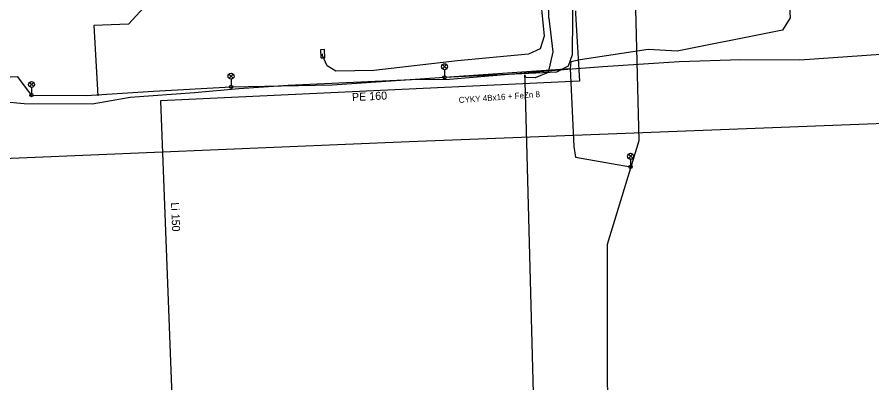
# Model space of a CAD drawing. Extents: x -736911 to -735381, y -1119567 to -1117933.
# Drawn here: x -736433.3 to -736326.5, y -1119032.4 to -1118986.7 of the extents above; entities that cross this region are included whole.
import ezdxf

# ---------------------------------------------------------------- set-up
doc = ezdxf.new("R2010")
doc.units = 0
for name, color, linetype in [('HUP', 7, 'Continuous'), ('Kabelové vedení VN', 7, 'Continuous'), ('Kabelové vedení VO', 7, 'Continuous'), ('Osa trasy kynety', 7, 'Continuous'), ('Podz_ teplovodní potrubí', 7, 'Continuous'), ('Popis VO', 7, 'Continuous'), ('Popis vodovodních řadů', 7, 'Continuous'), ('Povrchové znaky VO', 7, 'Continuous'), ('STL plynovod', 7, 'Continuous'), ('Vod přípojky-voda pitná', 7, 'Continuous')]:
    doc.layers.add(name, color=color, linetype=linetype)

msp = doc.modelspace()

# ---------------------------------------------------------------- linework, layer by layer
at = {"layer": 'HUP'}
msp.add_lwpolyline([(-736395.42, -1118990.82), (-736395.37, -1118991.82), (-736394.87, -1118991.79), (-736394.92, -1118990.79)], close=True, dxfattribs=at)
at = {"layer": 'Kabelové vedení VN'}
msp.add_lwpolyline([(-736325.4, -1118991.4), (-736335.52, -1118992.1), (-736342.91, -1118992.05), (-736350.6, -1118992.32), (-736360.12, -1118992.95), (-736365.06, -1118993.29), (-736379.3, -1118994.52), (-736384.02, -1118994.57), (-736399.43, -1118995.28), (-736405.62, -1118995.67), (-736411.13, -1118996.16), (-736419.17, -1118996.74), (-736423.92, -1118997.59), (-736432.45, -1118997.53), (-736440.6, -1118996.79), (-736447.01, -1118996.3), (-736457.94, -1118997), (-736459.37, -1118997.34), (-736461.19, -1118998.92), (-736462.71, -1119003.37), (-736463.5, -1119006.46)], dxfattribs=at)
at = {"layer": 'Kabelové vedení VO'}
for p, q in [((-736379.91, -1118994.24), (-736364.23, -1118993.14)), ((-736431.51, -1118996.46), (-736433.21, -1118994.19))]:
    msp.add_line(p, q, dxfattribs=at)
for points in [[(-736415.77, -1118953.64), (-736414.69, -1118976.38), (-736414.57, -1118982.32), (-736419.38, -1118987.61), (-736423.72, -1118987.77)], [(-736431.51, -1118996.46), (-736424.69, -1118996.49), (-736416.29, -1118995.96), (-736406.58, -1118995.43), (-736393.94, -1118995.16), (-736379.91, -1118994.24), (-736365.89, -1118993.55), (-736364.42, -1118992.82), (-736363.91, -1118991.4), (-736363.86, -1118982.02), (-736364.33, -1118971.92)], [(-736337.03, -1118981.78), (-736336.75, -1118986.8), (-736337.69, -1118988.36), (-736339.35, -1118988.68), (-736350.84, -1118990.96), (-736354.48, -1118990.76), (-736362.97, -1118992.07), (-736364.14, -1118992.31), (-736364.23, -1118993.14)], [(-736423.72, -1118987.77), (-736423.22, -1118996.55)], [(-736364.23, -1118993.14), (-736363.76, -1119002.86), (-736363.54, -1119004.21), (-736356.67, -1119005.42)], [(-736433.21, -1118994.19), (-736462.4, -1118995.5)]]:
    msp.add_lwpolyline(points, dxfattribs=at)
at = {"layer": 'Osa trasy kynety'}
for points in [[(-736360.63, -1119110.81), (-736360.74, -1119088.45), (-736359.46, -1119086.5), (-736359.55, -1119015.08), (-736355.59, -1119002.11), (-736356.44, -1118969.25), (-736358.75, -1118911.99), (-736361.9, -1118842.3)], [(-736366.87, -1118986.87), (-736367.44, -1118961.87), (-736368.97, -1118922.03), (-736370.92, -1118922.26)], [(-736366.87, -1118986.87), (-736366.38, -1118991.05), (-736366.98, -1118993.64), (-736368.57, -1118994.3), (-736369.75, -1118994.26), (-736369.89, -1118993.93)], [(-736364.32, -1119093.33), (-736367.37, -1119086.88), (-736369.62, -1119002.37), (-736369.84, -1118994.75), (-736369.89, -1118993.93)]]:
    msp.add_lwpolyline(points, dxfattribs=at)
at = {"layer": 'Podz_ teplovodní potrubí'}
msp.add_lwpolyline([(-736283.83, -1118998.41), (-736384.34, -1119002.28), (-736479.83, -1119006.28), (-736560.18, -1118962.46)], dxfattribs=at)
at = {"layer": 'Povrchové znaky VO'}
for p, q in [((-736380.17, -1118993.18), (-736379.65, -1118992.65)), ((-736379.64, -1118993.18), (-736380.17, -1118992.65)), ((-736379.91, -1118993.29), (-736379.91, -1118994.04)), ((-736406.84, -1118994.37), (-736406.32, -1118993.84)), ((-736406.31, -1118994.36), (-736406.84, -1118993.84)), ((-736406.58, -1118994.48), (-736406.58, -1118995.23)), ((-736431.77, -1118995.4), (-736431.25, -1118994.87)), ((-736431.24, -1118995.4), (-736431.77, -1118994.87)), ((-736431.51, -1118995.51), (-736431.51, -1118996.26)), ((-736356.93, -1119004.36), (-736356.41, -1119003.83)), ((-736356.4, -1119004.35), (-736356.93, -1119003.83)), ((-736356.67, -1119004.47), (-736356.67, -1119005.22))]:
    msp.add_line(p, q, dxfattribs=at)
for centre, radius in [((-736379.91, -1118992.92), 0.375), ((-736431.51, -1118995.14), 0.375), ((-736406.58, -1118994.1), 0.375), ((-736379.91, -1118994.24), 0.2), ((-736406.58, -1118995.43), 0.2), ((-736431.51, -1118996.46), 0.2), ((-736356.67, -1119004.09), 0.375), ((-736356.67, -1119005.42), 0.2)]:
    msp.add_circle(centre, radius, dxfattribs=at)
at = {"layer": 'STL plynovod'}
for points in [[(-736369.33, -1118971.12), (-736369.32, -1118971.41), (-736368.07, -1118982.74), (-736367.45, -1118989.12), (-736367.98, -1118990.69), (-736369.43, -1118991.36), (-736378.31, -1118992.17), (-736388.73, -1118993.39), (-736393.51, -1118993.47), (-736394.57, -1118992.8)], [(-736394.57, -1118992.8), (-736395.15, -1118991.52), (-736395.15, -1118991.31)]]:
    msp.add_lwpolyline(points, dxfattribs=at)
at = {"layer": 'Vod přípojky-voda pitná'}
for points in [[(-736363.56, -1118985.94), (-736363.55, -1118986.29), (-736363.03, -1118994.72), (-736415.38, -1118997.16)], [(-736415.38, -1118997.16), (-736413.67, -1119041.65)]]:
    msp.add_lwpolyline(points, dxfattribs=at)

# ---------------------------------------------------------------- texts
at = {"layer": 'Popis VO'}
msp.add_text('CYKY 4Bx16 + FeZn 8', height=0.75, rotation=4.2538, dxfattribs=at).set_placement((-736378.11, -1118997.46))
at = {"layer": 'Popis vodovodních řadů'}
for s, rotation, p in [('PE 160', 2.669, (-736391.45, -1118997.21)), ('Li 150', 272.2, (-736414.08, -1119009.86))]:
    msp.add_text(s, height=1, rotation=rotation, dxfattribs=at).set_placement(p)

doc.saveas('drawing.dxf')
